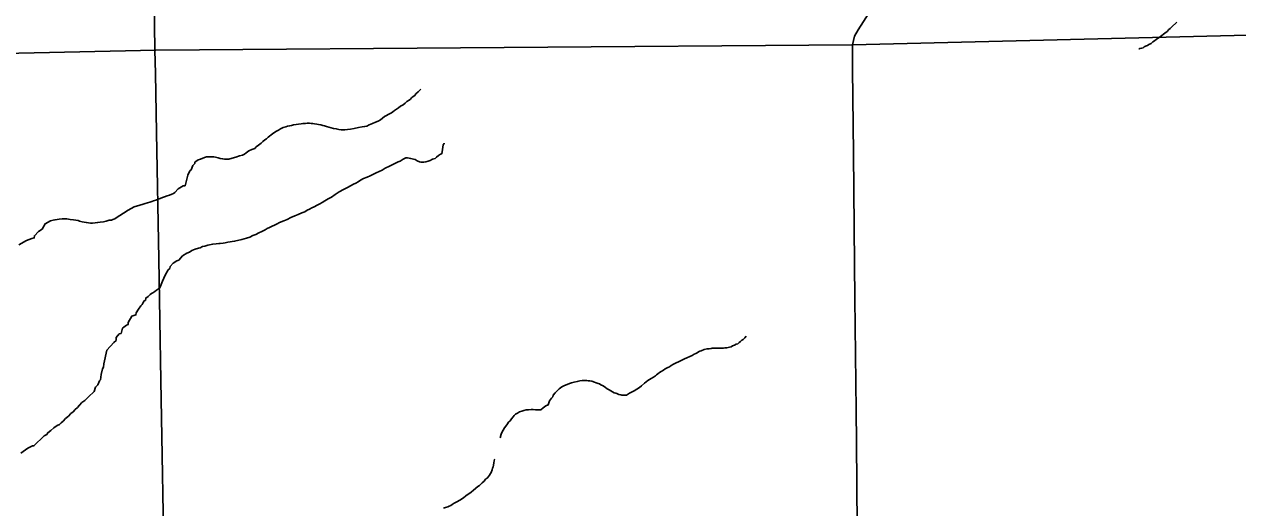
# Model space of a CAD drawing. Extents: x 0 to 34, y 0 to 22.
# Drawn here: x 6.59 to 8.364, y 19.063 to 19.769 of the extents above; entities that cross this region are included whole.
import ezdxf

# ---------------------------------------------------------------- set-up
doc = ezdxf.new("R2010")
doc.units = 0
for name, color, linetype in [('GM_X_County_Road', 7, 'Continuous'), ('GM_X_Minor_River', 7, 'Continuous'), ('GM_X_State_Route', 7, 'Continuous'), ('GM_X_Township', 7, 'Continuous')]:
    doc.layers.add(name, color=color, linetype=linetype)

msp = doc.modelspace()

# ---------------------------------------------------------------- linework, layer by layer
at = {"layer": 'GM_X_County_Road'}
msp.add_lwpolyline([(7.8125, 18.4935), (7.8122, 18.5402), (7.8115, 18.5651), (7.8105, 18.6267), (7.8086, 18.8479), (7.8062, 19.1587), (7.8057, 19.2052), (7.804, 19.3687), (7.8033, 19.419), (7.8019, 19.581), (7.8006, 19.7032), (7.8005, 19.7395), (7.8034, 19.7521), (7.8087, 19.7615), (7.828, 19.791), (7.8707, 19.8503)], dxfattribs=at)
at = {"layer": 'GM_X_Minor_River'}
for points in [[(8.2747, 19.7725), (8.2671, 19.7652), (8.2649, 19.7633), (8.263, 19.7617), (8.2604, 19.7591), (8.257, 19.7564), (8.2551, 19.7548), (8.2528, 19.7533), (8.2509, 19.7518), (8.249, 19.7502), (8.2464, 19.7487), (8.2445, 19.7472), (8.2422, 19.7453), (8.2396, 19.7437), (8.237, 19.7414), (8.2339, 19.7399), (8.2317, 19.7387), (8.229, 19.7376), (8.2271, 19.7364), (8.2252, 19.7352), (8.223, 19.7345), (8.2207, 19.7341), (8.2196, 19.7337), (8.2192, 19.7337)], [(7.0531, 19.6154), (7.0566, 19.6151), (7.0585, 19.6151), (7.0622, 19.6156), (7.0664, 19.616), (7.0721, 19.6173), (7.0785, 19.6186), (7.0835, 19.6194), (7.0873, 19.6199), (7.0903, 19.6207), (7.0937, 19.6223), (7.0986, 19.6243), (7.1031, 19.6263), (7.1069, 19.6279), (7.1103, 19.6299), (7.1132, 19.6322), (7.1162, 19.6346), (7.1245, 19.6389), (7.1268, 19.6401), (7.1287, 19.6413), (7.1309, 19.6433), (7.1339, 19.6452), (7.1369, 19.6472), (7.1399, 19.6499), (7.1436, 19.6519), (7.1466, 19.6542), (7.1492, 19.6566), (7.1522, 19.6585), (7.1541, 19.6601), (7.156, 19.662), (7.1582, 19.664), (7.1605, 19.6656), (7.1623, 19.6679), (7.1653, 19.671), (7.1683, 19.6737), (7.1692, 19.6746)], [(6.7053, 19.4809), (6.7094, 19.4817), (6.714, 19.483), (6.717, 19.4834), (6.7193, 19.4842), (6.7219, 19.4854), (6.7253, 19.4874), (6.7294, 19.4902), (6.7347, 19.4933), (6.7418, 19.4976), (6.7504, 19.5028), (6.7584, 19.5052), (6.7633, 19.5068), (6.7663, 19.5077), (6.7697, 19.5085), (6.7731, 19.5097), (6.7761, 19.5105), (6.7788, 19.5117), (6.7818, 19.5126), (6.7852, 19.5138), (6.7886, 19.515), (6.7916, 19.5162), (6.7946, 19.5174), (6.7984, 19.5186), (6.8018, 19.5198), (6.8056, 19.5211), (6.8078, 19.5223), (6.8097, 19.5238), (6.8145, 19.5292), (6.8221, 19.5336), (6.8247, 19.5336), (6.8286, 19.5489), (6.8319, 19.5551), (6.8337, 19.557), (6.8359, 19.5631), (6.8389, 19.5659), (6.8392, 19.5678), (6.8437, 19.5713), (6.8471, 19.5725), (6.8531, 19.5749), (6.8562, 19.5757), (6.8592, 19.5758), (6.8615, 19.5759), (6.8641, 19.5759), (6.8668, 19.5756), (6.8691, 19.5753), (6.871, 19.5749), (6.8733, 19.5742), (6.876, 19.5735), (6.8798, 19.5728), (6.8825, 19.5725), (6.8851, 19.5722), (6.8889, 19.5723), (6.8935, 19.5739), (6.8991, 19.5755), (6.9044, 19.5772), (6.9086, 19.5784), (6.9116, 19.5796), (6.9142, 19.5816), (6.918, 19.5843), (6.9225, 19.5867), (6.9267, 19.5879), (6.9289, 19.5902), (6.9322, 19.593), (6.936, 19.5957), (6.9386, 19.5981), (6.9412, 19.6004), (6.9438, 19.6023), (6.9461, 19.6043), (6.9528, 19.6094), (6.9577, 19.6129), (6.9615, 19.6149), (6.9641, 19.6165), (6.9682, 19.6185), (6.972, 19.6197), (6.9743, 19.6205), (6.9777, 19.6213), (6.9803, 19.6218), (6.9834, 19.6226), (6.9871, 19.623), (6.9906, 19.6235), (6.9947, 19.624), (6.997, 19.6244), (7.0008, 19.6245), (7.0035, 19.6249), (7.0065, 19.625), (7.0092, 19.6247), (7.0115, 19.6243), (7.0141, 19.624), (7.0172, 19.6237), (7.0199, 19.623), (7.0233, 19.6223), (7.0264, 19.6216), (7.0287, 19.6209), (7.0317, 19.6202), (7.0348, 19.6191), (7.0382, 19.6181), (7.042, 19.6174), (7.0459, 19.6167), (7.0497, 19.6157), (7.0531, 19.6154)], [(7.0291, 19.5115), (7.034, 19.5142), (7.0389, 19.517), (7.0441, 19.5205), (7.0501, 19.5245), (7.0565, 19.528), (7.0621, 19.5312), (7.0667, 19.5336), (7.0708, 19.5356), (7.0746, 19.5372), (7.0776, 19.5391), (7.0813, 19.5415), (7.0858, 19.5442), (7.0911, 19.5463), (7.0956, 19.5479), (7.0994, 19.5499), (7.1039, 19.5522), (7.1084, 19.5542), (7.113, 19.5562), (7.1175, 19.559), (7.1235, 19.5622), (7.1363, 19.5685), (7.1393, 19.5693), (7.1434, 19.5725), (7.1476, 19.5741), (7.1499, 19.5745), (7.1548, 19.5731), (7.1587, 19.5724), (7.161, 19.5717), (7.164, 19.5699), (7.1675, 19.5684), (7.1694, 19.5681), (7.1717, 19.5682), (7.174, 19.5682), (7.1766, 19.5686), (7.18, 19.5695), (7.183, 19.5703), (7.1864, 19.5723), (7.1902, 19.5735), (7.1924, 19.5754), (7.1951, 19.5778), (7.1984, 19.5798), (7.2003, 19.5802), (7.201, 19.5866), (7.2023, 19.5931), (7.2034, 19.5954), (7.2034, 19.5954), (7.2034, 19.5958)], [(6.6781, 19.2196), (6.68, 19.2216), (6.6826, 19.2243), (6.6856, 19.227), (6.6897, 19.2309), (6.6919, 19.2328), (6.694, 19.2393), (6.6974, 19.2428), (6.6996, 19.2482), (6.701, 19.2501), (6.702, 19.2578), (6.7041, 19.2658), (6.7056, 19.2685), (6.7059, 19.2734), (6.7104, 19.2933), (6.7204, 19.3045), (6.7238, 19.3076), (6.7241, 19.3118), (6.7285, 19.3169), (6.7312, 19.3177), (6.7333, 19.3253), (6.7393, 19.33), (6.7416, 19.3308), (6.7415, 19.3339), (6.747, 19.3431), (6.753, 19.3447), (6.7534, 19.3478), (6.7567, 19.3532), (6.76, 19.3582), (6.7622, 19.3598), (6.7629, 19.3621), (6.7648, 19.3651), (6.7667, 19.3659), (6.7674, 19.3694), (6.7707, 19.3717), (6.7737, 19.3745), (6.7756, 19.376), (6.7778, 19.3772), (6.7808, 19.3792), (6.7831, 19.3811), (6.7857, 19.3831), (6.788, 19.3843), (6.7919, 19.3939), (6.7959, 19.4027), (6.8, 19.4104), (6.8026, 19.4127), (6.8029, 19.4154), (6.8074, 19.4204), (6.8126, 19.4239), (6.8156, 19.4248), (6.8208, 19.431), (6.8272, 19.4349), (6.8314, 19.4365), (6.8347, 19.4389), (6.8396, 19.4409), (6.8442, 19.4425), (6.8468, 19.4429), (6.8502, 19.4445), (6.8536, 19.4454), (6.8582, 19.4466), (6.8604, 19.447), (6.8653, 19.4483), (6.8703, 19.4488), (6.8741, 19.4492), (6.876, 19.4493), (6.8805, 19.4497), (6.8836, 19.4502), (6.8873, 19.451), (6.8908, 19.4515), (6.8938, 19.4519), (6.8972, 19.4524), (6.9078, 19.4549), (6.9112, 19.4557), (6.9146, 19.4569), (6.9195, 19.4586), (6.924, 19.4606), (6.9282, 19.4622), (6.9327, 19.4645), (6.9372, 19.4669), (6.9417, 19.4693), (6.9447, 19.4709), (6.9481, 19.4725), (6.9519, 19.4745), (6.9557, 19.4761), (6.9594, 19.4777), (6.9628, 19.48), (6.9692, 19.4821), (6.9741, 19.4844), (6.9794, 19.4872), (6.9851, 19.4896), (6.9903, 19.4916), (6.9956, 19.494), (6.9998, 19.4956), (7.0031, 19.4976), (7.0069, 19.4992), (7.0103, 19.5012), (7.0133, 19.5028), (7.0178, 19.5052), (7.022, 19.5071), (7.0253, 19.5091), (7.0291, 19.5115)], [(6.5816, 19.447), (6.5929, 19.4534), (6.6008, 19.4566), (6.6042, 19.4574), (6.6045, 19.4605), (6.6105, 19.4667), (6.6157, 19.4702), (6.6201, 19.4779), (6.628, 19.4823), (6.6318, 19.4831), (6.6348, 19.4839), (6.6405, 19.4848), (6.6451, 19.4853), (6.6473, 19.4853), (6.6519, 19.4851), (6.6569, 19.4844), (6.6618, 19.4837), (6.6687, 19.4828), (6.6706, 19.4817), (6.6741, 19.481), (6.6771, 19.4803), (6.6806, 19.4796), (6.6836, 19.4793), (6.6863, 19.479), (6.6893, 19.479), (6.6931, 19.4791), (6.6969, 19.4796), (6.7007, 19.4804), (6.7053, 19.4809)], [(7.5793, 19.2924), (7.5838, 19.2944), (7.588, 19.2952), (7.591, 19.2953), (7.5937, 19.2957), (7.5955, 19.2961), (7.5978, 19.2962), (7.6009, 19.2963), (7.6039, 19.2963), (7.6066, 19.2964), (7.6092, 19.2961), (7.6115, 19.2961), (7.6138, 19.2965), (7.6165, 19.2966), (7.6229, 19.2983), (7.6252, 19.2994), (7.6278, 19.3006), (7.6304, 19.3018), (7.6327, 19.3026), (7.6349, 19.3042), (7.6368, 19.3058), (7.6387, 19.3077), (7.6405, 19.3089), (7.6432, 19.3112), (7.6452, 19.3138)], [(7.2853, 19.1651), (7.2867, 19.1705), (7.2878, 19.1728), (7.2918, 19.1797), (7.2937, 19.182), (7.2959, 19.1855), (7.2977, 19.1878), (7.2999, 19.1902), (7.3018, 19.1929), (7.3044, 19.196), (7.3059, 19.1979), (7.3077, 19.1998), (7.3107, 19.2014), (7.3137, 19.203), (7.3171, 19.2042), (7.3202, 19.205), (7.3232, 19.2059), (7.327, 19.206), (7.3308, 19.2064), (7.3338, 19.2065), (7.3369, 19.2062), (7.3388, 19.2062), (7.3418, 19.2059), (7.3449, 19.206), (7.3482, 19.2091), (7.3524, 19.2118), (7.3558, 19.2134), (7.3575, 19.2192), (7.3605, 19.223), (7.3624, 19.225), (7.3627, 19.2276), (7.366, 19.2311), (7.3686, 19.2338), (7.3716, 19.2366), (7.3735, 19.2381), (7.3757, 19.2397), (7.3784, 19.2413), (7.3867, 19.2445), (7.3897, 19.2457), (7.3935, 19.2465), (7.398, 19.2474), (7.4018, 19.2482), (7.4052, 19.2487), (7.4094, 19.2488), (7.4121, 19.2488), (7.4143, 19.2485), (7.4162, 19.2486), (7.4193, 19.2479), (7.4231, 19.2464), (7.4258, 19.2453), (7.4285, 19.2446), (7.4304, 19.2439), (7.4327, 19.2428), (7.4358, 19.241), (7.4393, 19.2388), (7.442, 19.2369), (7.4447, 19.2355), (7.4474, 19.2336), (7.452, 19.2311), (7.4543, 19.2304), (7.4562, 19.2297), (7.4589, 19.2286), (7.4616, 19.2279), (7.4635, 19.2275), (7.4661, 19.2276), (7.4681, 19.2276), (7.4703, 19.2277), (7.4745, 19.2304), (7.4782, 19.2324), (7.4812, 19.2336), (7.4891, 19.2387), (7.4921, 19.2411), (7.4962, 19.245), (7.5015, 19.2489), (7.5063, 19.2516), (7.5097, 19.2536), (7.5123, 19.2556), (7.5142, 19.2571), (7.5161, 19.2587), (7.5183, 19.2606), (7.5206, 19.2622), (7.524, 19.2642), (7.5266, 19.2661), (7.5303, 19.2677), (7.533, 19.2689), (7.5356, 19.2709), (7.539, 19.2729), (7.5427, 19.2749), (7.5461, 19.2764), (7.5492, 19.2777), (7.5518, 19.2789), (7.5548, 19.2804), (7.5582, 19.282), (7.5627, 19.284), (7.5661, 19.2856), (7.5691, 19.2872), (7.5714, 19.2884), (7.5733, 19.2892), (7.5755, 19.2908), (7.5774, 19.2919), (7.5793, 19.2924)], [(6.5846, 19.1427), (6.5948, 19.1502), (6.6019, 19.1534), (6.6038, 19.1534), (6.6187, 19.1682), (6.6225, 19.1698), (6.6243, 19.1725), (6.6284, 19.176), (6.6329, 19.1795), (6.6378, 19.183), (6.6412, 19.1846), (6.6438, 19.187), (6.6464, 19.1897), (6.6498, 19.1932), (6.6543, 19.1967), (6.658, 19.2006), (6.661, 19.2033), (6.6639, 19.2064), (6.6673, 19.2095), (6.6706, 19.213), (6.674, 19.2169), (6.6781, 19.2196)], [(7.2026, 19.0623), (7.2056, 19.0631), (7.2087, 19.0643), (7.2109, 19.0651), (7.2132, 19.0663), (7.2154, 19.0675), (7.2184, 19.0695), (7.2222, 19.0714), (7.2263, 19.0738), (7.2316, 19.0773), (7.2353, 19.0805), (7.2428, 19.0859), (7.2466, 19.0887), (7.2529, 19.0938), (7.2552, 19.0953), (7.257, 19.0973), (7.2593, 19.0992), (7.2619, 19.1016), (7.2641, 19.1046), (7.2671, 19.1066), (7.2686, 19.1085), (7.2697, 19.1108), (7.2712, 19.1128), (7.2723, 19.1147), (7.2737, 19.1182), (7.2744, 19.1208), (7.2751, 19.1227), (7.2758, 19.1254), (7.2761, 19.1288), (7.2768, 19.1315), (7.2772, 19.1334), (7.2776, 19.1338)]]:
    msp.add_lwpolyline(points, dxfattribs=at)
at = {"layer": 'GM_X_State_Route'}
msp.add_lwpolyline([(6.8618, 17.6536), (6.8567, 17.7033), (6.8444, 17.8334), (6.8276, 18.0085), (6.815, 18.1342), (6.8104, 18.179), (6.8082, 18.2057), (6.8064, 18.2374), (6.8053, 18.2959), (6.8047, 18.3559), (6.8033, 18.4335), (6.8018, 18.5398), (6.8, 18.6404), (6.7996, 18.6684), (6.7962, 18.8552), (6.794, 18.9701), (6.7928, 19.0553), (6.7911, 19.1392), (6.7891, 19.2487), (6.7865, 19.4262), (6.7831, 19.6111), (6.7814, 19.6976), (6.7808, 19.7315), (6.7797, 19.8052)], dxfattribs=at)
at = {"layer": 'GM_X_Township'}
for points in [[(4.3953, 21.1385), (4.3964, 21.0758), (4.3978, 20.7562), (4.4083, 20.0336), (4.4103, 19.8926), (4.4134, 19.6764), (5.8028, 19.7101), (6.782, 19.7315), (7.8005, 19.7395), (8.817, 19.7645), (9.1622, 19.7691)], [(9.1622, 19.7691), (8.817, 19.7645), (7.8005, 19.7395), (6.782, 19.7315), (5.8028, 19.7101), (4.4134, 19.6764), (4.4176, 19.4076), (4.4274, 18.8628), (4.4298, 18.3764)]]:
    msp.add_lwpolyline(points, dxfattribs=at)

doc.saveas('drawing.dxf')
